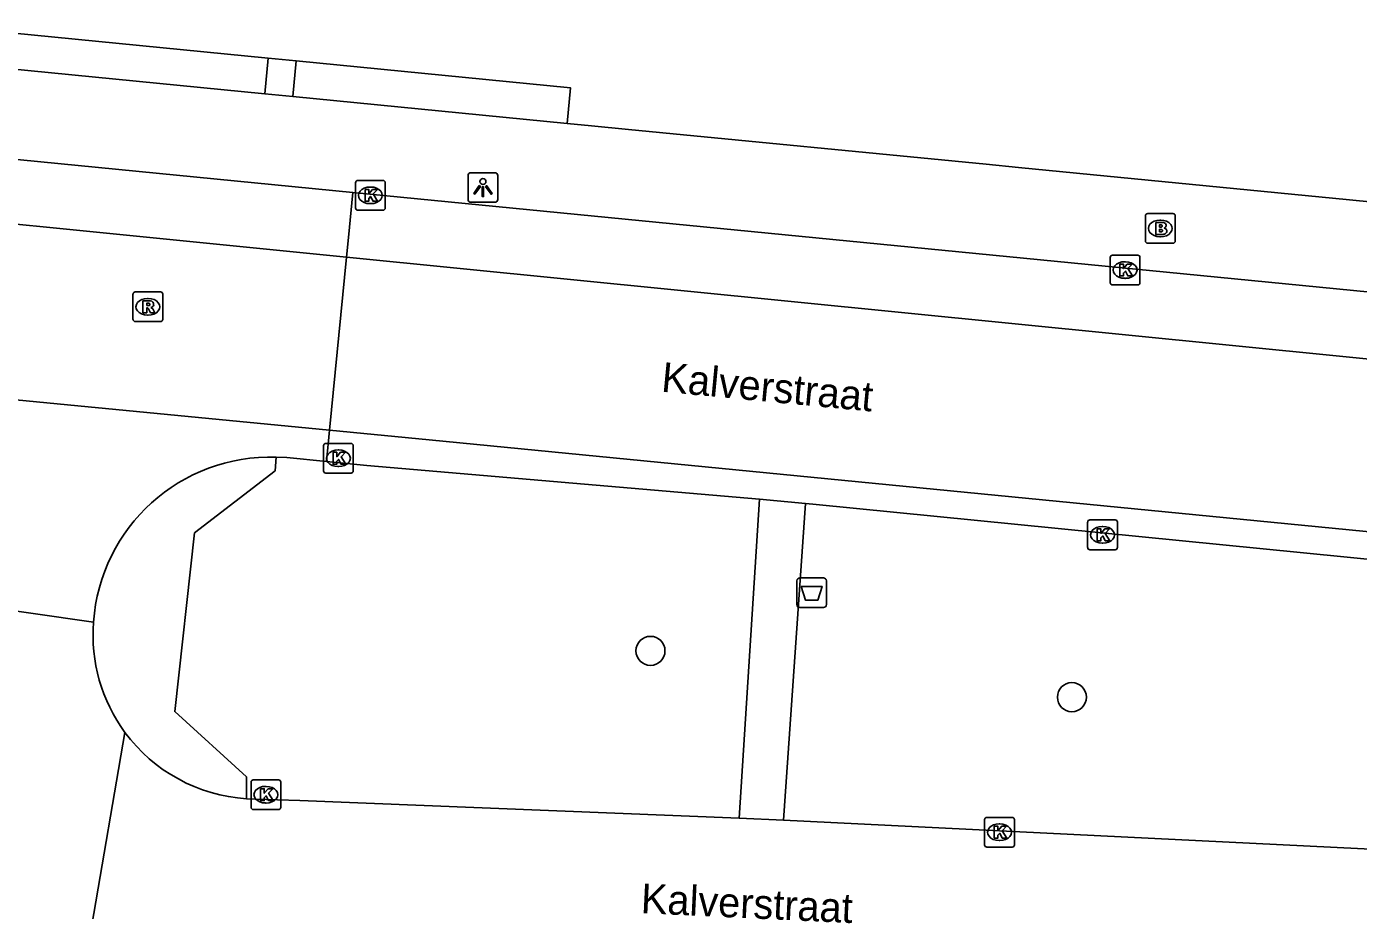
# Model space of a CAD drawing. Extents: x 163010 to 163853, y 382793 to 383982.
# Drawn here: x 163334.84 to 163379.67, y 383851.38 to 383881.14 of the extents above; entities that cross this region are included whole.
import ezdxf

# ---------------------------------------------------------------- set-up
doc = ezdxf.new("R2010")
doc.units = 0
for name, color, linetype in [('IMGEO_Afvalbak', 7, 'Continuous'), ('IMGEO_Boom', 7, 'Continuous'), ('IMGEO_Brandkraan', 7, 'Continuous'), ('IMGEO_Groenvoorziening', 7, 'Continuous'), ('IMGEO_Kolk', 7, 'Continuous'), ('IMGEO_Lichtpunt', 7, 'Continuous'), ('IMGEO_Openbare_ruimte_label', 7, 'Continuous'), ('IMGEO_Parkeervlak_open', 7, 'Continuous'), ('IMGEO_Rijbaan_lokaal_open', 7, 'Continuous'), ('IMGEO_Rioolput', 7, 'Continuous'), ('IMGEO_Verkeerseiland_open', 7, 'Continuous'), ('IMGEO_Voetpad_open', 7, 'Continuous')]:
    doc.layers.add(name, color=color, linetype=linetype)

msp = doc.modelspace()

# ---------------------------------------------------------------- linework, layer by layer
at = {"layer": 'IMGEO_Afvalbak'}
for p, q in [((163360.772, 383861.673), (163360.772, 383862.473)), ((163360.772, 383862.473), (163360.772, 383861.673)), ((163360.872, 383862.573), (163361.662, 383862.573)), ((163361.662, 383862.573), (163360.872, 383862.573)), ((163361.762, 383862.473), (163361.762, 383861.673)), ((163361.762, 383861.673), (163361.762, 383862.473)), ((163361.662, 383861.573), (163360.872, 383861.573)), ((163360.872, 383861.573), (163361.662, 383861.573))]:
    msp.add_line(p, q, dxfattribs=at)
msp.add_lwpolyline([(163360.915, 383862.287), (163361.619, 383862.287), (163361.47, 383861.817), (163361.064, 383861.817), (163360.915, 383862.287)], dxfattribs=at)
for centre, start, end in [((163360.872, 383862.473), 90, 180), ((163360.872, 383862.473), 90, 180), ((163361.662, 383862.473), 0, 90), ((163361.662, 383862.473), 360, 90), ((163360.872, 383861.673), 180, 270), ((163360.872, 383861.673), 180, 270), ((163361.662, 383861.673), 270, 0), ((163361.662, 383861.673), 270, 0)]:
    msp.add_arc(centre, 0.1, start, end, dxfattribs=at)
at = {"layer": 'IMGEO_Boom'}
for centre in [(163355.84, 383860.114), (163370.03, 383858.555)]:
    msp.add_circle(centre, 0.489, dxfattribs=at)
at = {"layer": 'IMGEO_Brandkraan'}
for p, q in [((163372.506, 383873.913), (163372.506, 383874.765)), ((163372.581, 383874.839), (163373.433, 383874.839)), ((163372.994, 383874.619), (163373.019, 383874.619)), ((163373.507, 383874.765), (163373.507, 383873.913)), ((163373.017, 383874.059), (163372.992, 383874.059)), ((163373.433, 383873.839), (163372.581, 383873.839))]:
    msp.add_line(p, q, dxfattribs=at)
for points in [[(163372.506, 383873.913), (163372.506, 383874.765)], [(163372.581, 383874.839), (163373.433, 383874.839)], [(163372.854, 383874.539), (163372.854, 383874.139), (163373.067, 383874.139)], [(163373.085, 383874.539), (163372.854, 383874.539)], [(163373.033, 383874.458), (163372.979, 383874.458), (163372.979, 383874.382)], [(163373.507, 383874.765), (163373.507, 383873.913)], [(163372.979, 383874.382), (163373.032, 383874.382)], [(163373.041, 383874.306), (163372.979, 383874.306), (163372.979, 383874.225)], [(163372.979, 383874.225), (163373.041, 383874.225)], [(163373.433, 383873.839), (163372.581, 383873.839)]]:
    msp.add_lwpolyline(points, dxfattribs=at)
for centre, radius, start, end in [((163372.583, 383874.763), 0.0765, 91.552, 178.448), ((163372.583, 383874.763), 0.0765, 91.552, 178.448), ((163373.034, 383874.42), 0.0379, 267.8285, 90.9355), ((163373.089, 383874.394), 0.145, 59.4692, 91.5367), ((163373.114, 383874.441), 0.0922, 285.5137, 58.1501), ((163373.431, 383874.763), 0.0765, 1.552, 88.448), ((163373.431, 383874.763), 0.0765, 1.552, 88.448), ((163373.042, 383874.265), 0.0404, 269.8759, 90.5077), ((163373.073, 383874.39), 0.251, 268.6676, 293.5347), ((163373.119, 383874.249), 0.105, 301.3115, 78.989), ((163372.583, 383873.915), 0.0765, 181.552, 268.448), ((163372.583, 383873.915), 0.0765, 181.552, 268.448), ((163373.431, 383873.915), 0.0765, 271.552, 358.448), ((163373.431, 383873.915), 0.0765, 271.552, 358.448)]:
    msp.add_arc(centre, radius, start, end, dxfattribs=at)
for centre, major_axis, ratio, start_param, end_param in [((163372.993, 383874.339), (-0.387, 0.002), 0.722429, 4.712389, 7.853982), ((163373.018, 383874.339), (-0.39, 0.002), 0.717154, 1.570796, 4.712389)]:
    msp.add_ellipse(centre, major_axis=major_axis, ratio=ratio, start_param=start_param, end_param=end_param, dxfattribs=at)
at = {"layer": 'IMGEO_Groenvoorziening'}
for points in [[(163332.13, 383881.135), (163342.97, 383880.072)], [(163343.916, 383879.982), (163353.148, 383879.074), (163353.03, 383877.877)]]:
    msp.add_lwpolyline(points, dxfattribs=at)
at = {"layer": 'IMGEO_Kolk'}
for p, q in [((163345.909, 383875.028), (163345.909, 383875.88)), ((163345.984, 383875.954), (163346.836, 383875.954)), ((163346.91, 383875.88), (163346.91, 383875.028)), ((163346.397, 383875.734), (163346.422, 383875.734)), ((163346.836, 383874.954), (163345.984, 383874.954)), ((163346.42, 383875.174), (163346.395, 383875.174)), ((163371.321, 383872.513), (163371.321, 383873.365)), ((163371.396, 383873.439), (163372.248, 383873.439)), ((163371.809, 383873.219), (163371.834, 383873.219)), ((163372.322, 383873.365), (163372.322, 383872.513)), ((163371.832, 383872.659), (163371.807, 383872.659)), ((163372.248, 383872.439), (163371.396, 383872.439)), ((163344.833, 383866.174), (163344.833, 383867.026)), ((163344.908, 383867.1), (163345.76, 383867.1)), ((163345.321, 383866.88), (163345.346, 383866.88)), ((163345.834, 383867.026), (163345.834, 383866.174)), ((163345.76, 383866.1), (163344.908, 383866.1)), ((163345.344, 383866.32), (163345.319, 383866.32)), ((163370.56, 383863.596), (163370.56, 383864.448)), ((163370.635, 383864.522), (163371.487, 383864.522)), ((163371.048, 383864.302), (163371.073, 383864.302)), ((163371.561, 383864.448), (163371.561, 383863.596)), ((163371.071, 383863.742), (163371.046, 383863.742)), ((163371.487, 383863.522), (163370.635, 383863.522)), ((163342.391, 383854.845), (163342.391, 383855.697)), ((163342.466, 383855.771), (163343.318, 383855.771)), ((163343.392, 383855.697), (163343.392, 383854.845)), ((163342.879, 383855.551), (163342.904, 383855.551)), ((163343.318, 383854.771), (163342.466, 383854.771)), ((163342.902, 383854.991), (163342.877, 383854.991)), ((163367.092, 383853.582), (163367.092, 383854.434)), ((163367.167, 383854.508), (163368.019, 383854.508)), ((163367.58, 383854.288), (163367.605, 383854.288)), ((163368.093, 383854.434), (163368.093, 383853.582)), ((163368.019, 383853.508), (163367.167, 383853.508)), ((163367.603, 383853.728), (163367.578, 383853.728))]:
    msp.add_line(p, q, dxfattribs=at)
for points in [[(163345.909, 383875.028), (163345.909, 383875.88)], [(163345.984, 383875.954), (163346.836, 383875.954)], [(163346.91, 383875.88), (163346.91, 383875.028)], [(163346.23, 383875.654), (163346.353, 383875.654), (163346.353, 383875.503), (163346.483, 383875.654), (163346.647, 383875.654), (163346.501, 383875.503), (163346.654, 383875.254), (163346.502, 383875.254), (163346.417, 383875.418), (163346.353, 383875.351), (163346.353, 383875.254), (163346.23, 383875.254), (163346.23, 383875.654)], [(163346.836, 383874.954), (163345.984, 383874.954)], [(163371.321, 383872.513), (163371.321, 383873.365)], [(163371.396, 383873.439), (163372.248, 383873.439)], [(163371.642, 383873.139), (163371.765, 383873.139), (163371.765, 383872.988), (163371.895, 383873.139), (163372.059, 383873.139), (163371.913, 383872.988), (163372.066, 383872.739), (163371.914, 383872.739), (163371.829, 383872.903), (163371.765, 383872.836), (163371.765, 383872.739), (163371.642, 383872.739), (163371.642, 383873.139)], [(163372.322, 383873.365), (163372.322, 383872.513)], [(163372.248, 383872.439), (163371.396, 383872.439)], [(163344.833, 383866.174), (163344.833, 383867.026)], [(163344.908, 383867.1), (163345.76, 383867.1)], [(163345.154, 383866.8), (163345.277, 383866.8), (163345.277, 383866.649), (163345.407, 383866.8), (163345.571, 383866.8), (163345.425, 383866.649), (163345.578, 383866.4), (163345.426, 383866.4), (163345.341, 383866.564), (163345.277, 383866.497), (163345.277, 383866.4), (163345.154, 383866.4), (163345.154, 383866.8)], [(163345.834, 383867.026), (163345.834, 383866.174)], [(163345.76, 383866.1), (163344.908, 383866.1)], [(163370.56, 383863.596), (163370.56, 383864.448)], [(163370.635, 383864.522), (163371.487, 383864.522)], [(163370.881, 383864.222), (163371.004, 383864.222), (163371.004, 383864.071), (163371.134, 383864.222), (163371.298, 383864.222), (163371.152, 383864.071), (163371.305, 383863.822), (163371.153, 383863.822), (163371.068, 383863.986), (163371.004, 383863.919), (163371.004, 383863.822), (163370.881, 383863.822), (163370.881, 383864.222)], [(163371.561, 383864.448), (163371.561, 383863.596)], [(163371.487, 383863.522), (163370.635, 383863.522)], [(163342.391, 383854.845), (163342.391, 383855.697)], [(163342.466, 383855.771), (163343.318, 383855.771)], [(163343.392, 383855.697), (163343.392, 383854.845)], [(163342.712, 383855.471), (163342.835, 383855.471), (163342.835, 383855.32), (163342.965, 383855.471), (163343.129, 383855.471), (163342.983, 383855.32), (163343.136, 383855.071), (163342.984, 383855.071), (163342.899, 383855.235), (163342.835, 383855.168), (163342.835, 383855.071), (163342.712, 383855.071), (163342.712, 383855.471)], [(163343.318, 383854.771), (163342.466, 383854.771)], [(163367.092, 383853.582), (163367.092, 383854.434)], [(163367.167, 383854.508), (163368.019, 383854.508)], [(163368.093, 383854.434), (163368.093, 383853.582)], [(163367.413, 383854.208), (163367.536, 383854.208), (163367.536, 383854.057), (163367.666, 383854.208), (163367.83, 383854.208), (163367.684, 383854.057), (163367.837, 383853.808), (163367.685, 383853.808), (163367.6, 383853.972), (163367.536, 383853.905), (163367.536, 383853.808), (163367.413, 383853.808), (163367.413, 383854.208)], [(163368.019, 383853.508), (163367.167, 383853.508)]]:
    msp.add_lwpolyline(points, dxfattribs=at)
for centre, start, end in [((163345.986, 383875.878), 91.552, 178.448), ((163345.986, 383875.878), 91.552, 178.448), ((163346.834, 383875.878), 1.552, 88.448), ((163346.834, 383875.878), 1.552, 88.448), ((163345.986, 383875.03), 181.552, 268.448), ((163345.986, 383875.03), 181.552, 268.448), ((163346.834, 383875.03), 271.552, 358.448), ((163346.834, 383875.03), 271.552, 358.448), ((163371.398, 383873.363), 91.552, 178.448), ((163371.398, 383873.363), 91.552, 178.448), ((163372.246, 383873.363), 1.552, 88.448), ((163372.246, 383873.363), 1.552, 88.448), ((163371.398, 383872.515), 181.552, 268.448), ((163371.398, 383872.515), 181.552, 268.448), ((163372.246, 383872.515), 271.552, 358.448), ((163372.246, 383872.515), 271.552, 358.448), ((163344.91, 383867.024), 91.552, 178.448), ((163344.91, 383867.024), 91.552, 178.448), ((163345.758, 383867.024), 1.552, 88.448), ((163345.758, 383867.024), 1.552, 88.448), ((163344.91, 383866.176), 181.552, 268.448), ((163344.91, 383866.176), 181.552, 268.448), ((163345.758, 383866.176), 271.552, 358.448), ((163345.758, 383866.176), 271.552, 358.448), ((163370.637, 383864.446), 91.552, 178.448), ((163370.637, 383864.446), 91.552, 178.448), ((163371.485, 383864.446), 1.552, 88.448), ((163371.485, 383864.446), 1.552, 88.448), ((163370.637, 383863.598), 181.552, 268.448), ((163370.637, 383863.598), 181.552, 268.448), ((163371.485, 383863.598), 271.552, 358.448), ((163371.485, 383863.598), 271.552, 358.448), ((163342.468, 383855.695), 91.552, 178.448), ((163342.468, 383855.695), 91.552, 178.448), ((163343.316, 383855.695), 1.552, 88.448), ((163343.316, 383855.695), 1.552, 88.448), ((163342.468, 383854.847), 181.552, 268.448), ((163342.468, 383854.847), 181.552, 268.448), ((163343.316, 383854.847), 271.552, 358.448), ((163343.316, 383854.847), 271.552, 358.448), ((163367.169, 383854.432), 91.552, 178.448), ((163367.169, 383854.432), 91.552, 178.448), ((163368.017, 383854.432), 1.552, 88.448), ((163368.017, 383854.432), 1.552, 88.448), ((163367.169, 383853.584), 181.552, 268.448), ((163367.169, 383853.584), 181.552, 268.448), ((163368.017, 383853.584), 271.552, 358.448), ((163368.017, 383853.584), 271.552, 358.448)]:
    msp.add_arc(centre, 0.0765, start, end, dxfattribs=at)
for centre, major_axis, ratio, start_param, end_param in [((163346.396, 383875.454), (-0.387, 0.002), 0.722429, 4.712389, 7.853982), ((163346.421, 383875.454), (-0.39, 0.002), 0.717154, 1.570796, 4.712389), ((163371.808, 383872.939), (-0.387, 0.002), 0.722429, 4.712389, 7.853982), ((163371.833, 383872.939), (-0.39, 0.002), 0.717154, 1.570796, 4.712389), ((163345.32, 383866.6), (-0.387, 0.002), 0.722429, 4.712389, 7.853982), ((163345.345, 383866.6), (-0.39, 0.002), 0.717154, 1.570796, 4.712389), ((163371.047, 383864.022), (-0.387, 0.002), 0.722429, 4.712389, 7.853982), ((163371.072, 383864.022), (-0.39, 0.002), 0.717154, 1.570796, 4.712389), ((163342.878, 383855.271), (-0.387, 0.002), 0.722429, 4.712389, 7.853982), ((163342.903, 383855.271), (-0.39, 0.002), 0.717154, 1.570796, 4.712389), ((163367.579, 383854.008), (-0.387, 0.002), 0.722429, 4.712389, 7.853982), ((163367.604, 383854.008), (-0.39, 0.002), 0.717154, 1.570796, 4.712389)]:
    msp.add_ellipse(centre, major_axis=major_axis, ratio=ratio, start_param=start_param, end_param=end_param, dxfattribs=at)
at = {"layer": 'IMGEO_Lichtpunt'}
for p, q in [((163350.603, 383876.215), (163349.795, 383876.215)), ((163350.603, 383876.215), (163349.795, 383876.215)), ((163349.701, 383876.12), (163349.701, 383875.313)), ((163349.701, 383876.12), (163349.701, 383875.313)), ((163350.697, 383875.313), (163350.697, 383876.12)), ((163350.697, 383875.313), (163350.697, 383876.12)), ((163349.795, 383875.219), (163350.603, 383875.219)), ((163349.795, 383875.219), (163350.603, 383875.219))]:
    msp.add_line(p, q, dxfattribs=at)
for points in [[(163350.075, 383875.784), (163350.114, 383875.756), (163349.926, 383875.494), (163349.888, 383875.521), (163350.075, 383875.784)], [(163350.287, 383875.756), (163350.325, 383875.783), (163350.512, 383875.521), (163350.473, 383875.493), (163350.287, 383875.756)], [(163350.177, 383875.736), (163350.224, 383875.736), (163350.224, 383875.414), (163350.177, 383875.414), (163350.177, 383875.736)]]:
    msp.add_lwpolyline(points, dxfattribs=at)
msp.add_circle((163350.2, 383875.918), 0.0994, dxfattribs=at)
for centre, start, end in [((163349.795, 383876.12), 90, 180), ((163349.795, 383876.12), 90, 180), ((163350.603, 383876.12), 0, 90), ((163350.603, 383876.12), 0, 90), ((163349.795, 383875.313), 180, 270), ((163349.795, 383875.313), 180, 270), ((163350.603, 383875.313), 270, 0), ((163350.603, 383875.313), 270, 360)]:
    msp.add_arc(centre, 0.0946, start, end, dxfattribs=at)
at = {"layer": 'IMGEO_Parkeervlak_open'}
for points in [[(163345.817, 383875.552), (163345.668, 383874.033), (163345.604, 383873.373)], [(163344.93, 383866.491), (163346.289, 383866.357), (163359.516, 383865.222)], [(163361.057, 383865.08), (163361.304, 383865.057), (163420.492, 383859.189)]]:
    msp.add_lwpolyline(points, dxfattribs=at)
at = {"layer": 'IMGEO_Rijbaan_lokaal_open'}
for points in [[(163324.479, 383875.479), (163345.604, 383873.373)], [(163345.604, 383873.373), (163345.033, 383867.547)], [(163345.604, 383873.373), (163465.038, 383861.463)], [(163345.033, 383867.547), (163323.903, 383869.588)], [(163345.033, 383867.547), (163344.93, 383866.491)], [(163464.481, 383855.846), (163460.475, 383856.249), (163348.385, 383867.223), (163345.033, 383867.547)], [(163344.93, 383866.491), (163343.593, 383866.622), (163343.241, 383866.64)], [(163330.898, 383861.966), (163337.089, 383861.081)], [(163338.147, 383857.369), (163337.026, 383850.875)], [(163342.235, 383855.137), (163342.535, 383855.121), (163344.032, 383855.076), (163358.825, 383854.484)], [(163358.825, 383854.484), (163360.314, 383854.411)], [(163360.314, 383854.411), (163393.747, 383852.762)]]:
    msp.add_lwpolyline(points, dxfattribs=at)
for centre, radius, start, end in [((163343.051, 383860.667), 5.976, 88.1733, 176.0292), ((163342.59, 383860.642), 5.518, 175.4376, 216.3798), ((163342.585, 383860.637), 5.511, 216.3691, 266.3629)]:
    msp.add_arc(centre, radius, start, end, dxfattribs=at)
at = {"layer": 'IMGEO_Rioolput'}
for p, q in [((163338.492, 383872.201), (163339.344, 383872.201)), ((163338.417, 383871.275), (163338.417, 383872.127)), ((163338.905, 383871.981), (163338.93, 383871.981)), ((163339.418, 383872.127), (163339.418, 383871.275)), ((163338.928, 383871.421), (163338.903, 383871.421)), ((163339.344, 383871.201), (163338.492, 383871.201))]:
    msp.add_line(p, q, dxfattribs=at)
for points in [[(163338.492, 383872.201), (163339.344, 383872.201)], [(163338.417, 383871.275), (163338.417, 383872.127)], [(163339.006, 383871.899), (163338.754, 383871.901), (163338.754, 383871.501)], [(163338.932, 383871.82), (163338.878, 383871.82), (163338.878, 383871.739)], [(163338.878, 383871.739), (163338.93, 383871.739)], [(163339.418, 383872.127), (163339.418, 383871.275)], [(163338.754, 383871.501), (163338.878, 383871.501), (163338.878, 383871.663), (163338.889, 383871.663)], [(163338.936, 383871.634), (163339.007, 383871.501), (163339.147, 383871.501), (163339.082, 383871.627)], [(163339.344, 383871.201), (163338.492, 383871.201)]]:
    msp.add_lwpolyline(points, dxfattribs=at)
for centre, radius, start, end in [((163338.494, 383872.125), 0.0765, 91.552, 178.448), ((163338.494, 383872.125), 0.0765, 91.552, 178.448), ((163339.342, 383872.125), 0.0765, 1.552, 88.448), ((163339.342, 383872.125), 0.0765, 1.552, 88.448), ((163338.914, 383871.928), 0.19, 274.7715, 282.9687), ((163338.938, 383871.724), 0.0964, 77.0061, 93.1865), ((163338.952, 383871.781), 0.0378, 276.6634, 79.6772), ((163339.005, 383871.789), 0.109, 350.3612, 89.416), ((163339.003, 383871.789), 0.112, 277.5842, 350.9817), ((163338.888, 383871.61), 0.0533, 26.0293, 88.6989), ((163338.987, 383871.574), 0.108, 29.5134, 73.7905), ((163338.494, 383871.277), 0.0765, 181.552, 268.448), ((163338.494, 383871.277), 0.0765, 181.552, 268.448), ((163339.342, 383871.277), 0.0765, 271.552, 358.448), ((163339.342, 383871.277), 0.0765, 271.552, 358.448)]:
    msp.add_arc(centre, radius, start, end, dxfattribs=at)
for centre, major_axis, ratio, start_param, end_param in [((163338.904, 383871.701), (-0.387, 0.002), 0.722429, 4.712389, 7.853982), ((163338.929, 383871.701), (-0.39, 0.002), 0.717154, 1.570796, 4.712389)]:
    msp.add_ellipse(centre, major_axis=major_axis, ratio=ratio, start_param=start_param, end_param=end_param, dxfattribs=at)
at = {"layer": 'IMGEO_Verkeerseiland_open'}
msp.add_lwpolyline([(163343.241, 383866.64), (163343.208, 383866.178), (163340.489, 383864.086), (163339.821, 383858.071), (163342.235, 383855.878), (163342.235, 383855.137)], dxfattribs=at)
at = {"layer": 'IMGEO_Voetpad_open'}
for points in [[(163342.852, 383878.876), (163332.012, 383879.937)], [(163342.97, 383880.072), (163342.852, 383878.876)], [(163342.97, 383880.072), (163343.916, 383879.982)], [(163343.916, 383879.982), (163343.798, 383878.783)], [(163343.798, 383878.783), (163342.852, 383878.876)], [(163343.798, 383878.783), (163353.03, 383877.877)], [(163324.689, 383877.622), (163345.817, 383875.552)], [(163353.03, 383877.877), (163353.859, 383877.796), (163355.104, 383877.674), (163367.138, 383876.498), (163368.234, 383876.391), (163374.554, 383875.772), (163379.38, 383875.299), (163385.645, 383874.686), (163386.593, 383874.593), (163390.523, 383874.208), (163394.883, 383873.781), (163407.84, 383872.512), (163410.528, 383872.249), (163422.471, 383871.079), (163427.448, 383870.592), (163438.446, 383869.515), (163442.078, 383869.159), (163457.106, 383867.687), (163458.947, 383867.507)], [(163345.817, 383875.552), (163373.79, 383872.81), (163379.513, 383872.249), (163390.672, 383871.155), (163394.426, 383870.787), (163406.591, 383869.595), (163411.409, 383869.123), (163421.765, 383868.108), (163428.032, 383867.494), (163437.894, 383866.512), (163442.083, 383866.095), (163465.269, 383863.787)], [(163359.516, 383865.222), (163358.825, 383854.484)], [(163361.057, 383865.08), (163359.516, 383865.222)], [(163360.314, 383854.411), (163361.057, 383865.08)]]:
    msp.add_lwpolyline(points, dxfattribs=at)

# ---------------------------------------------------------------- texts
at = {"layer": 'IMGEO_Openbare_ruimte_label'}
for rotation, p in [(354.6085, (163356.18, 383868.845)), (357.3064, (163355.502, 383851.284))]:
    msp.add_text('Kalverstraat', height=1, rotation=rotation, dxfattribs=at).set_placement(p)

doc.saveas('drawing.dxf')
